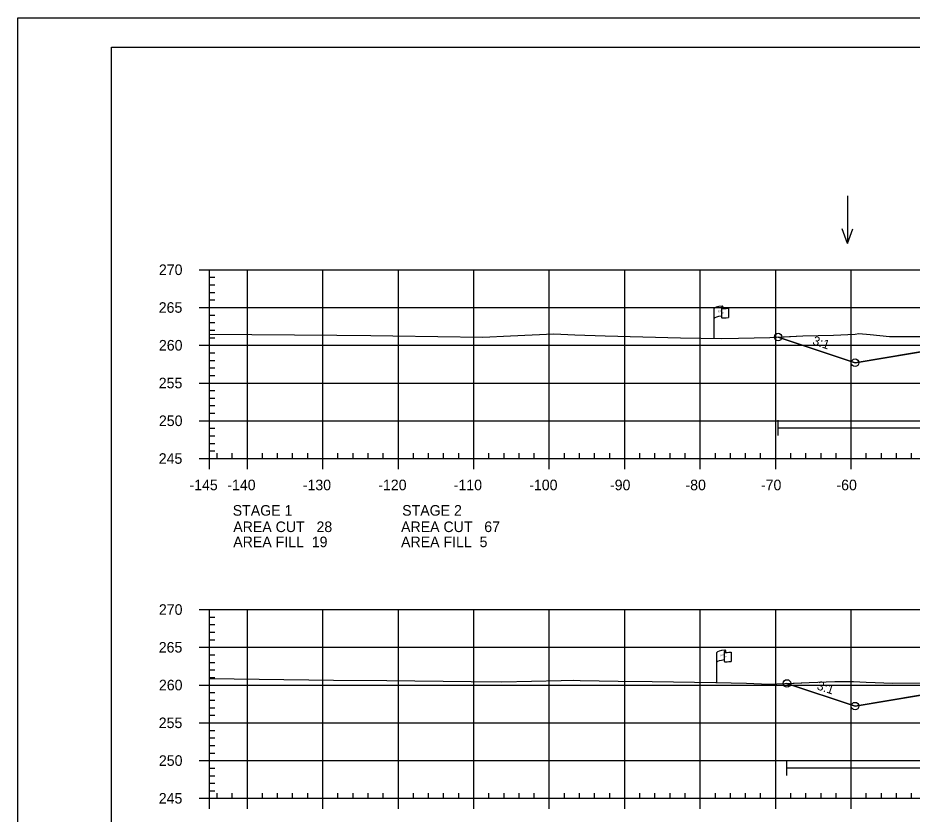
# Model space of a CAD drawing. Extents: x 1365647 to 1367999, y 387113 to 400173.
# Drawn here: x 1365723.7 to 1365842.2, y 393667.4 to 393772.9 of the extents above; entities that cross this region are included whole.
import ezdxf

# ---------------------------------------------------------------- set-up
doc = ezdxf.new("R2010")
doc.units = 0
for name, color, linetype in [('E_Existing ROW', 7, 'Continuous'), ('R_Axis', 7, 'Continuous'), ('R_Axis Annot', 7, 'Continuous'), ('R_Border', 7, 'Continuous'), ('R_Contours', 7, 'Continuous'), ('R_Exist Surface', 7, 'Continuous'), ('R_Fin Surface', 7, 'Continuous'), ('R_Fin Surface Annot', 7, 'Continuous'), ('R_Grid', 7, 'Continuous'), ('R_No Plot', 7, 'Continuous'), ('R_Proposed Const Limits', 7, 'Continuous'), ('R_Water', 7, 'Continuous'), ('R_Water Annot', 7, 'Continuous')]:
    doc.layers.add(name, color=color, linetype=linetype)

msp = doc.modelspace()

# ---------------------------------------------------------------- linework, layer by layer
at = {"layer": 'E_Existing ROW'}
for p, q in [((1365817.07, 393734.62), (1365817.07, 393734.38)), ((1365815.91, 393730.42), (1365815.91, 393734.37)), ((1365816.91, 393734.46), (1365816.91, 393734.45)), ((1365816.91, 393734.45), (1365816.91, 393733.22)), ((1365817.84, 393734.43), (1365817.84, 393733.19)), ((1365816.27, 393684.88), (1365816.27, 393688.83)), ((1365817.27, 393688.93), (1365817.27, 393688.91)), ((1365817.27, 393688.91), (1365817.27, 393687.69)), ((1365817.44, 393689.08), (1365817.44, 393688.84)), ((1365818.2, 393688.89), (1365818.2, 393687.65))]:
    msp.add_line(p, q, dxfattribs=at)
for centre, radius, start, end in [((1365816.98, 393734.46), 0.078, 88.6458, 274.2828), ((1365816.99, 393734.62), 0.0783, 263.0712, 93.9564), ((1365816.98, 393733.22), 0.0783, 180, 273.9564), ((1365817.35, 393688.93), 0.078, 88.6458, 274.2828), ((1365817.36, 393689.08), 0.0783, 263.0712, 93.9564), ((1365817.35, 393687.69), 0.0783, 180, 273.9564)]:
    msp.add_arc(centre, radius, start, end, dxfattribs=at)
for centre, major_axis, ratio, start_param, end_param in [((1365817.49, 393734.41), (-1.58, -0.04), 0.19887, 5.030368, 6.283185), ((1365817.49, 393733.09), (-1.58, -0.04), 0.19887, 5.083035, 6.194897), ((1365818.2, 393734.53), (-1.23, -0.13), 0.052933, 0.159456, 1.268315), ((1365818.2, 393733.29), (-1.23, -0.13), 0.052933, 0.159456, 1.268315), ((1365817.86, 393688.87), (-1.58, -0.04), 0.19887, 5.030368, 6.283185), ((1365818.56, 393688.99), (-1.23, -0.13), 0.052933, 0.159456, 1.268315), ((1365817.85, 393687.56), (-1.58, -0.04), 0.19887, 5.083035, 6.194897), ((1365818.56, 393687.75), (-1.23, -0.13), 0.052933, 0.159456, 1.268315)]:
    msp.add_ellipse(centre, major_axis=major_axis, ratio=ratio, start_param=start_param, end_param=end_param, dxfattribs=at)
at = {"layer": 'R_Axis'}
for p, q in [((1365747.69, 393739.52), (1365749.09, 393739.52)), ((1365749.09, 393714.52), (1365749.09, 393739.52)), ((1365749.09, 393738.52), (1365749.79, 393738.52)), ((1365749.09, 393737.52), (1365749.79, 393737.52)), ((1365749.09, 393736.52), (1365749.79, 393736.52)), ((1365747.69, 393734.52), (1365749.09, 393734.52)), ((1365749.09, 393735.52), (1365749.79, 393735.52)), ((1365749.09, 393733.52), (1365749.79, 393733.52)), ((1365749.09, 393732.52), (1365749.79, 393732.52)), ((1365749.09, 393731.52), (1365749.79, 393731.52)), ((1365749.09, 393730.52), (1365749.79, 393730.52)), ((1365747.69, 393729.52), (1365749.09, 393729.52)), ((1365749.09, 393728.52), (1365749.79, 393728.52)), ((1365749.09, 393727.52), (1365749.79, 393727.52)), ((1365749.09, 393726.52), (1365749.79, 393726.52)), ((1365749.09, 393725.52), (1365749.79, 393725.52)), ((1365747.69, 393724.52), (1365749.09, 393724.52)), ((1365749.09, 393723.52), (1365749.79, 393723.52)), ((1365749.09, 393722.52), (1365749.79, 393722.52)), ((1365749.09, 393721.52), (1365749.79, 393721.52)), ((1365749.09, 393720.52), (1365749.79, 393720.52)), ((1365747.69, 393719.52), (1365749.09, 393719.52)), ((1365749.09, 393718.52), (1365749.79, 393718.52)), ((1365749.09, 393717.52), (1365749.79, 393717.52)), ((1365749.09, 393716.52), (1365749.79, 393716.52)), ((1365747.69, 393714.52), (1365749.09, 393714.52)), ((1365749.09, 393715.52), (1365749.79, 393715.52)), ((1365749.09, 393714.52), (1365749.09, 393715.22)), ((1365749.09, 393714.52), (1366039.09, 393714.52)), ((1365749.09, 393713.12), (1365749.09, 393714.52)), ((1365750.09, 393714.52), (1365750.09, 393715.22)), ((1365752.09, 393714.52), (1365752.09, 393715.22)), ((1365754.09, 393713.12), (1365754.09, 393714.52)), ((1365756.09, 393714.52), (1365756.09, 393715.22)), ((1365758.09, 393714.52), (1365758.09, 393715.22)), ((1365760.09, 393714.52), (1365760.09, 393715.22)), ((1365762.09, 393714.52), (1365762.09, 393715.22)), ((1365764.09, 393713.12), (1365764.09, 393714.52)), ((1365766.09, 393714.52), (1365766.09, 393715.22)), ((1365768.09, 393714.52), (1365768.09, 393715.22)), ((1365770.09, 393714.52), (1365770.09, 393715.22)), ((1365772.09, 393714.52), (1365772.09, 393715.22)), ((1365774.09, 393713.12), (1365774.09, 393714.52)), ((1365776.09, 393714.52), (1365776.09, 393715.22)), ((1365778.09, 393714.52), (1365778.09, 393715.22)), ((1365780.09, 393714.52), (1365780.09, 393715.22)), ((1365782.09, 393714.52), (1365782.09, 393715.22)), ((1365784.09, 393713.12), (1365784.09, 393714.52)), ((1365786.09, 393714.52), (1365786.09, 393715.22)), ((1365788.09, 393714.52), (1365788.09, 393715.22)), ((1365790.09, 393714.52), (1365790.09, 393715.22)), ((1365792.09, 393714.52), (1365792.09, 393715.22)), ((1365794.09, 393713.12), (1365794.09, 393714.52)), ((1365796.09, 393714.52), (1365796.09, 393715.22)), ((1365798.09, 393714.52), (1365798.09, 393715.22)), ((1365800.09, 393714.52), (1365800.09, 393715.22)), ((1365802.09, 393714.52), (1365802.09, 393715.22)), ((1365804.09, 393713.12), (1365804.09, 393714.52)), ((1365806.09, 393714.52), (1365806.09, 393715.22)), ((1365808.09, 393714.52), (1365808.09, 393715.22)), ((1365810.09, 393714.52), (1365810.09, 393715.22)), ((1365812.09, 393714.52), (1365812.09, 393715.22)), ((1365814.09, 393713.12), (1365814.09, 393714.52)), ((1365816.09, 393714.52), (1365816.09, 393715.22)), ((1365818.09, 393714.52), (1365818.09, 393715.22)), ((1365820.09, 393714.52), (1365820.09, 393715.22)), ((1365822.09, 393714.52), (1365822.09, 393715.22)), ((1365824.09, 393713.12), (1365824.09, 393714.52)), ((1365826.09, 393714.52), (1365826.09, 393715.22)), ((1365828.09, 393714.52), (1365828.09, 393715.22)), ((1365830.09, 393714.52), (1365830.09, 393715.22)), ((1365832.09, 393714.52), (1365832.09, 393715.22)), ((1365834.09, 393713.12), (1365834.09, 393714.52)), ((1365836.09, 393714.52), (1365836.09, 393715.22)), ((1365838.09, 393714.52), (1365838.09, 393715.22)), ((1365840.09, 393714.52), (1365840.09, 393715.22)), ((1365842.09, 393714.52), (1365842.09, 393715.22)), ((1365747.69, 393694.52), (1365749.09, 393694.52)), ((1365749.09, 393669.52), (1365749.09, 393694.52)), ((1365749.09, 393693.52), (1365749.79, 393693.52)), ((1365749.09, 393692.52), (1365749.79, 393692.52)), ((1365749.09, 393691.52), (1365749.79, 393691.52)), ((1365747.69, 393689.52), (1365749.09, 393689.52)), ((1365749.09, 393690.52), (1365749.79, 393690.52)), ((1365749.09, 393688.52), (1365749.79, 393688.52)), ((1365749.09, 393687.52), (1365749.79, 393687.52)), ((1365749.09, 393686.52), (1365749.79, 393686.52)), ((1365749.09, 393685.52), (1365749.79, 393685.52)), ((1365747.69, 393684.52), (1365749.09, 393684.52)), ((1365749.09, 393683.52), (1365749.79, 393683.52)), ((1365749.09, 393682.52), (1365749.79, 393682.52)), ((1365749.09, 393681.52), (1365749.79, 393681.52)), ((1365749.09, 393680.52), (1365749.79, 393680.52)), ((1365747.69, 393679.52), (1365749.09, 393679.52)), ((1365749.09, 393678.52), (1365749.79, 393678.52)), ((1365749.09, 393677.52), (1365749.79, 393677.52)), ((1365749.09, 393676.52), (1365749.79, 393676.52)), ((1365749.09, 393675.52), (1365749.79, 393675.52)), ((1365747.69, 393674.52), (1365749.09, 393674.52)), ((1365749.09, 393673.52), (1365749.79, 393673.52)), ((1365749.09, 393672.52), (1365749.79, 393672.52)), ((1365749.09, 393671.52), (1365749.79, 393671.52)), ((1365749.09, 393670.52), (1365749.79, 393670.52)), ((1365747.69, 393669.52), (1365749.09, 393669.52)), ((1365749.09, 393669.52), (1365749.09, 393670.22)), ((1365749.09, 393669.52), (1366039.09, 393669.52)), ((1365749.09, 393668.12), (1365749.09, 393669.52)), ((1365750.09, 393669.52), (1365750.09, 393670.22)), ((1365752.09, 393669.52), (1365752.09, 393670.22)), ((1365754.09, 393668.12), (1365754.09, 393669.52)), ((1365756.09, 393669.52), (1365756.09, 393670.22)), ((1365758.09, 393669.52), (1365758.09, 393670.22)), ((1365760.09, 393669.52), (1365760.09, 393670.22)), ((1365762.09, 393669.52), (1365762.09, 393670.22)), ((1365764.09, 393668.12), (1365764.09, 393669.52)), ((1365766.09, 393669.52), (1365766.09, 393670.22)), ((1365768.09, 393669.52), (1365768.09, 393670.22)), ((1365770.09, 393669.52), (1365770.09, 393670.22)), ((1365772.09, 393669.52), (1365772.09, 393670.22)), ((1365774.09, 393668.12), (1365774.09, 393669.52)), ((1365776.09, 393669.52), (1365776.09, 393670.22)), ((1365778.09, 393669.52), (1365778.09, 393670.22)), ((1365780.09, 393669.52), (1365780.09, 393670.22)), ((1365782.09, 393669.52), (1365782.09, 393670.22)), ((1365784.09, 393668.12), (1365784.09, 393669.52)), ((1365786.09, 393669.52), (1365786.09, 393670.22)), ((1365788.09, 393669.52), (1365788.09, 393670.22)), ((1365790.09, 393669.52), (1365790.09, 393670.22)), ((1365792.09, 393669.52), (1365792.09, 393670.22)), ((1365794.09, 393668.12), (1365794.09, 393669.52)), ((1365796.09, 393669.52), (1365796.09, 393670.22)), ((1365798.09, 393669.52), (1365798.09, 393670.22)), ((1365800.09, 393669.52), (1365800.09, 393670.22)), ((1365802.09, 393669.52), (1365802.09, 393670.22)), ((1365804.09, 393668.12), (1365804.09, 393669.52)), ((1365806.09, 393669.52), (1365806.09, 393670.22)), ((1365808.09, 393669.52), (1365808.09, 393670.22)), ((1365810.09, 393669.52), (1365810.09, 393670.22)), ((1365812.09, 393669.52), (1365812.09, 393670.22)), ((1365814.09, 393668.12), (1365814.09, 393669.52)), ((1365816.09, 393669.52), (1365816.09, 393670.22)), ((1365818.09, 393669.52), (1365818.09, 393670.22)), ((1365820.09, 393669.52), (1365820.09, 393670.22)), ((1365822.09, 393669.52), (1365822.09, 393670.22)), ((1365824.09, 393668.12), (1365824.09, 393669.52)), ((1365826.09, 393669.52), (1365826.09, 393670.22)), ((1365828.09, 393669.52), (1365828.09, 393670.22)), ((1365830.09, 393669.52), (1365830.09, 393670.22)), ((1365832.09, 393669.52), (1365832.09, 393670.22)), ((1365834.09, 393668.12), (1365834.09, 393669.52)), ((1365836.09, 393669.52), (1365836.09, 393670.22)), ((1365838.09, 393669.52), (1365838.09, 393670.22)), ((1365840.09, 393669.52), (1365840.09, 393670.22)), ((1365842.09, 393669.52), (1365842.09, 393670.22))]:
    msp.add_line(p, q, dxfattribs=at)
at = {"layer": 'R_Border'}
for p, q in [((1365736.09, 393768.98), (1366052.27, 393768.98)), ((1365736.09, 393563.52), (1365736.09, 393768.98))]:
    msp.add_line(p, q, dxfattribs=at)
at = {"layer": 'R_Contours'}
for points in [[(1365824.41, 393730.61), (1365827.7, 393730.76), (1365831.76, 393730.87), (1365834.6, 393731.01), (1365835.11, 393731.07), (1365836.62, 393730.93), (1365839.16, 393730.7), (1365844.97, 393730.67), (1365849.12, 393730.65), (1365850.15, 393730.55), (1365853.63, 393730.19), (1365855.71, 393729.85), (1365857.59, 393729.56), (1365847.47, 393729.36), (1365834.59, 393727.21)], [(1365825.58, 393684.73), (1365828.53, 393684.86), (1365831.91, 393685), (1365833.45, 393684.97), (1365834.4, 393685), (1365836.08, 393684.92), (1365839.59, 393684.79), (1365847.29, 393684.86), (1365849.93, 393684.88), (1365853.62, 393684.29), (1365855.28, 393684.03), (1365847.47, 393683.87), (1365834.59, 393681.73)]]:
    msp.add_lwpolyline(points, close=True, dxfattribs=at)
at = {"layer": 'R_Exist Surface'}
for points in [[(1365749.09, 393731), (1365765.96, 393730.84), (1365770.45, 393730.8), (1365773.34, 393730.75), (1365785.27, 393730.57), (1365788.97, 393730.75), (1365794.71, 393731.04), (1365797.47, 393730.9), (1365801.48, 393730.75), (1365811.46, 393730.52), (1365816.91, 393730.4), (1365819.15, 393730.45), (1365823.32, 393730.55), (1365827.7, 393730.76), (1365831.76, 393730.87), (1365834.6, 393731.01), (1365835.11, 393731.07), (1365836.62, 393730.93), (1365839.16, 393730.7), (1365844.97, 393730.67)], [(1365749.09, 393685.38), (1365765.5, 393685.18), (1365772.58, 393685.13), (1365783.76, 393684.99), (1365787.78, 393684.95), (1365795.68, 393685.12), (1365797.26, 393685.15), (1365798.19, 393685.14), (1365803.21, 393685.02), (1365807.71, 393684.98), (1365816.14, 393684.88), (1365820.21, 393684.77), (1365823.17, 393684.63), (1365828.53, 393684.86), (1365831.91, 393685), (1365833.45, 393684.97), (1365834.4, 393685), (1365836.08, 393684.92), (1365839.59, 393684.79), (1365847.29, 393684.86)]]:
    msp.add_lwpolyline(points, dxfattribs=at)
at = {"layer": 'R_Fin Surface'}
for points in [[(1365824.41, 393730.61), (1365834.59, 393727.21), (1365852.3, 393730.16), (1365856.59, 393730.88), (1365862.59, 393731.12), (1365864.59, 393731.16), (1365894.09, 393731.75), (1365923.59, 393731.16), (1365925.59, 393731.12), (1365931.59, 393730.88), (1365935.89, 393730.16), (1365953.59, 393727.21), (1365960.52, 393729.52)], [(1365824.41, 393730.61), (1365834.59, 393727.21), (1365847.47, 393729.36), (1365856.59, 393730.88), (1365862.59, 393731.12), (1365864.59, 393731.16), (1365894.09, 393731.75), (1365923.59, 393731.16), (1365925.59, 393731.12), (1365931.59, 393730.88), (1365940.72, 393729.36), (1365953.59, 393727.21), (1365960.52, 393729.52)], [(1365825.58, 393684.73), (1365834.59, 393681.73), (1365852.3, 393684.68), (1365856.59, 393685.39), (1365862.59, 393685.63), (1365864.59, 393685.67), (1365894.09, 393686.26), (1365923.59, 393685.67), (1365925.59, 393685.63), (1365931.59, 393685.39), (1365935.89, 393684.68), (1365953.59, 393681.73), (1365958.58, 393683.39)], [(1365825.58, 393684.73), (1365834.59, 393681.73), (1365847.47, 393683.87), (1365856.59, 393685.39), (1365862.59, 393685.63), (1365864.59, 393685.67), (1365894.09, 393686.26), (1365923.59, 393685.67), (1365925.59, 393685.63), (1365931.59, 393685.39), (1365940.72, 393683.87), (1365953.59, 393681.73), (1365958.58, 393683.39)]]:
    msp.add_lwpolyline(points, dxfattribs=at)
at = {"layer": 'R_Grid'}
for p, q in [((1365749.09, 393739.52), (1366039.09, 393739.52)), ((1365749.09, 393714.52), (1365749.09, 393739.52)), ((1365754.09, 393714.52), (1365754.09, 393739.52)), ((1365764.09, 393714.52), (1365764.09, 393739.52)), ((1365774.09, 393714.52), (1365774.09, 393739.52)), ((1365784.09, 393714.52), (1365784.09, 393739.52)), ((1365794.09, 393714.52), (1365794.09, 393739.52)), ((1365804.09, 393714.52), (1365804.09, 393739.52)), ((1365814.09, 393714.52), (1365814.09, 393739.52)), ((1365824.09, 393714.52), (1365824.09, 393739.52)), ((1365834.09, 393714.52), (1365834.09, 393739.52)), ((1365749.09, 393734.52), (1366039.09, 393734.52)), ((1365749.09, 393729.52), (1366039.09, 393729.52)), ((1365749.09, 393724.52), (1366039.09, 393724.52)), ((1365749.09, 393719.52), (1366039.09, 393719.52)), ((1365749.09, 393714.52), (1366039.09, 393714.52)), ((1365749.09, 393694.52), (1366039.09, 393694.52)), ((1365749.09, 393669.52), (1365749.09, 393694.52)), ((1365754.09, 393669.52), (1365754.09, 393694.52)), ((1365764.09, 393669.52), (1365764.09, 393694.52)), ((1365774.09, 393669.52), (1365774.09, 393694.52)), ((1365784.09, 393669.52), (1365784.09, 393694.52)), ((1365794.09, 393669.52), (1365794.09, 393694.52)), ((1365804.09, 393669.52), (1365804.09, 393694.52)), ((1365814.09, 393669.52), (1365814.09, 393694.52)), ((1365824.09, 393669.52), (1365824.09, 393694.52)), ((1365834.09, 393669.52), (1365834.09, 393694.52)), ((1365749.09, 393689.52), (1366039.09, 393689.52)), ((1365749.09, 393684.52), (1366039.09, 393684.52)), ((1365749.09, 393679.52), (1366039.09, 393679.52)), ((1365749.09, 393674.52), (1366039.09, 393674.52)), ((1365749.09, 393669.52), (1366039.09, 393669.52))]:
    msp.add_line(p, q, dxfattribs=at)
at = {"layer": 'R_No Plot'}
msp.add_line((1365723.69, 393772.87), (1366057.03, 393772.87), dxfattribs=at)
msp.add_lwpolyline([(1365723.69, 393772.87), (1366057.03, 393772.87), (1366057.03, 393559.54), (1365723.69, 393559.54)], close=True, dxfattribs=at)
for centre in [(1365824.41, 393730.61), (1365824.41, 393730.61), (1365834.59, 393727.21), (1365834.59, 393727.21), (1365834.59, 393727.21), (1365834.59, 393727.21), (1365834.59, 393727.21), (1365825.58, 393684.73), (1365825.58, 393684.73), (1365834.59, 393681.73), (1365834.59, 393681.73), (1365834.59, 393681.73), (1365834.59, 393681.73), (1365834.59, 393681.73)]:
    msp.add_circle(centre, 0.5, dxfattribs=at)
at = {"layer": 'R_Proposed Const Limits'}
for points in [[(1365856.59, 393730.88), (1365834.59, 393727.21), (1365824.41, 393730.61)], [(1365856.59, 393685.39), (1365834.59, 393681.73), (1365825.58, 393684.73)]]:
    msp.add_lwpolyline(points, dxfattribs=at)
at = {"layer": 'R_Water'}
for p, q in [((1365824.41, 393717.58), (1365824.41, 393719.58)), ((1365824.41, 393718.58), (1365881.62, 393718.58)), ((1365825.58, 393672.56), (1365825.58, 393674.56)), ((1365825.58, 393673.56), (1365881.76, 393673.56))]:
    msp.add_line(p, q, dxfattribs=at)
at = {"layer": 'R_Water Annot'}
for p, q in [((1365833.6, 393749.3), (1365833.6, 393743.01)), ((1365833.6, 393743.01), (1365832.9, 393744.94)), ((1365833.6, 393743.01), (1365834.3, 393744.94))]:
    msp.add_line(p, q, dxfattribs=at)

# ---------------------------------------------------------------- texts
at = {"layer": 'E_Existing ROW'}
for s, height, rotation, p in [('R ', 0.2, 9.9884, (1365816.43, 393733.87)), (' O', 0.2, 9.9884, (1365816.57, 393733.92)), ('W', 0.2, 351.1788, (1365816.9, 393733.75)), ('DWB 11-9-07', 0.001, 90, (1365817.07, 393734.38)), ('DWB 11-9-07', 0.001, 5.0717, (1365817.83, 393733.19)), ('DWB 11-9-07', 0.001, 90, (1365815.91, 393730.42)), ('R ', 0.2, 9.9884, (1365816.79, 393688.33)), (' O', 0.2, 9.9884, (1365816.94, 393688.38)), ('W', 0.2, 351.1788, (1365817.27, 393688.21)), ('DWB 11-9-07', 0.001, 90, (1365817.44, 393688.84)), ('DWB 11-9-07', 0.001, 5.0717, (1365818.19, 393687.65)), ('DWB 11-9-07', 0.001, 90, (1365816.27, 393684.88))]:
    msp.add_text(s, height=height, rotation=rotation, dxfattribs=at).set_placement(p)
at = {"layer": 'R_Axis Annot'}
for s, p in [('270', (1365742.37, 393738.82)), ('265', (1365742.35, 393733.82)), ('260', (1365742.37, 393728.82)), ('255', (1365742.35, 393723.82)), ('250', (1365742.37, 393718.82)), ('245', (1365742.35, 393713.82)), ('-145', (1365746.42, 393710.32)), ('-140', (1365751.43, 393710.32)), ('-130', (1365761.43, 393710.32)), ('-120', (1365771.43, 393710.32)), ('-110', (1365781.43, 393710.32)), ('-100', (1365791.43, 393710.32)), ('-90', (1365802.13, 393710.32)), ('-80', (1365812.13, 393710.32)), ('-70', (1365822.13, 393710.32)), ('-60', (1365832.13, 393710.32)), ('STAGE 1', (1365752.15, 393706.95)), ('STAGE 2', (1365774.6, 393706.95)), ('AREA CUT   28', (1365752.22, 393704.78)), ('AREA CUT   67', (1365774.45, 393704.78)), ('AREA FILL  19', (1365752.22, 393702.78)), ('AREA FILL  5', (1365774.45, 393702.78)), ('270', (1365742.37, 393693.82)), ('265', (1365742.35, 393688.82)), ('260', (1365742.37, 393683.82)), ('255', (1365742.35, 393678.82)), ('250', (1365742.37, 393673.82)), ('245', (1365742.35, 393668.82))]:
    msp.add_text(s, height=1.4, dxfattribs=at).set_placement(p)
at = {"layer": 'R_Fin Surface Annot'}
for p in [(1365828.87, 393729.65), (1365829.45, 393683.97)]:
    msp.add_text('3:1', height=1.2, rotation=341.5651, dxfattribs=at).set_placement(p)

doc.saveas('drawing.dxf')
